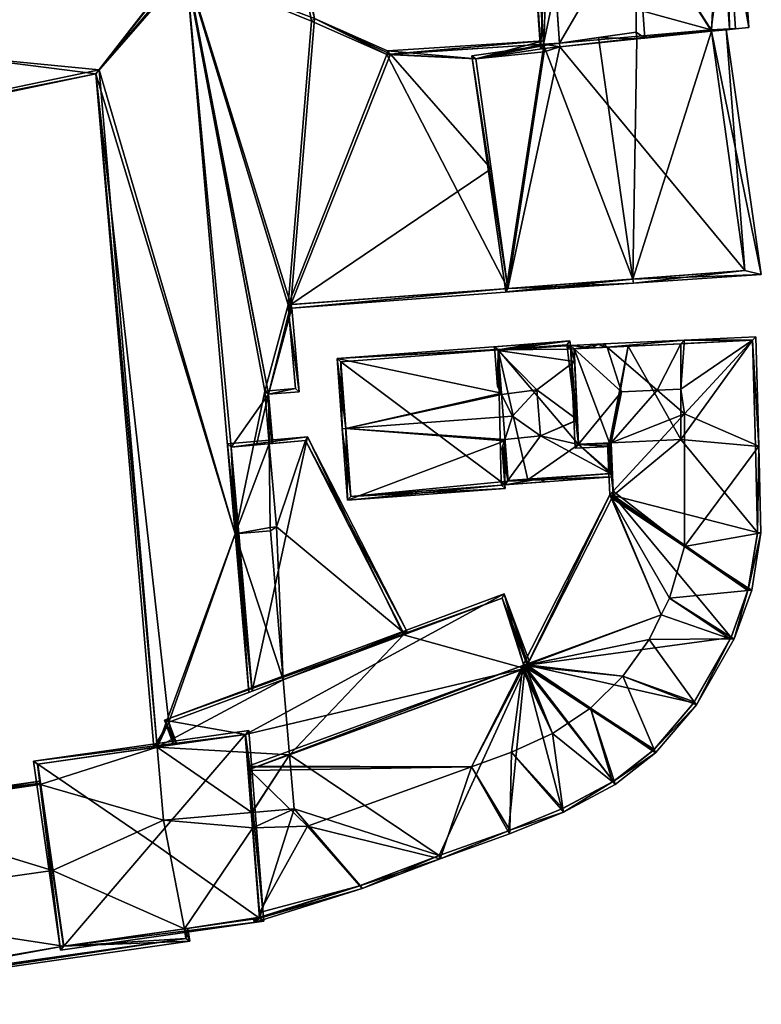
# Model space of a CAD drawing. Header units: inches. Extents: x 2523744 to 2528136, y 1148995 to 1152010.
# Tile 236 of 350: x 2527607 to 2527660, y 1151146 to 1151217. Entities that reach past the tile are written whole.
import ezdxf

# ---------------------------------------------------------------- set-up
doc = ezdxf.new("R2010")
doc.units = ezdxf.units.IN
doc.header["$MEASUREMENT"] = 0
doc.layers.add('Gebaeude Einzelhaus', color=10, linetype='Continuous')

msp = doc.modelspace()

# ---------------------------------------------------------------- meshes
at = {"layer": 'Gebaeude Einzelhaus'}
mesh = msp.add_polyface(dxfattribs=at)
corners = [(2527645.615, 1151215.547, 379.452), (2527645.613, 1151215.54, 379.452), (2527645.615, 1151215.54, 379.452), (2527645.613, 1151215.547, 379.452), (2527645.597, 1151215.795, 379.459), (2527645.595, 1151215.795, 379.458), (2527648.073, 1151198.076, 379.021), (2527648.054, 1151198.321, 379.028), (2527647.87, 1151198.307, 379.021), (2527633.428, 1151214.747, 378.994), (2527640.687, 1151206.484, 379.008), (2527639.588, 1151214.419, 379.204), (2527644.49, 1151215.169, 379.401), (2527644.508, 1151214.92, 379.394), (2527644.469, 1151215.472, 379.409), (2527644.451, 1151215.72, 379.416), (2527633.223, 1151214.981, 378.994), (2527641.882, 1151197.858, 379.021), (2527626.324, 1151196.444, 379.021), (2527641.881, 1151197.862, 379.021), (2527626.248, 1151196.689, 379.021), (2527627.962, 1151217.316, 378.994), (2527618.752, 1151220.818, 378.994), (2527627.038, 1151222.15, 378.994), (2527618.677, 1151221.061, 378.994), (2527624.644, 1151190.219, 379.1), (2527618.699, 1151220.811, 378.995), (2527626.135, 1151195.742, 379.03), (2527621.953, 1151186.419, 379.086), (2527622.24, 1151180.151, 379.1), (2527622.418, 1151181.009, 379.1), (2527622.425, 1151180.926, 379.1), (2527623.774, 1151186.575, 379.1), (2527622.49, 1151180.172, 379.1), (2527624.856, 1151186.668, 379.1), (2527624.948, 1151186.676, 379.1), (2527626.853, 1151190.409, 379.1), (2527633.179, 1151214.731, 378.994), (2527627.741, 1151217.141, 378.994), (2527626.837, 1151221.872, 378.994), (2527624.699, 1151186.655, 379.098), (2527624.374, 1151190.447, 379.097), (2527626.582, 1151190.637, 379.097), (2527626.053, 1151196.674, 379.025), (2527612.206, 1151213.324, 377.479), (2527618.549, 1151221.493, 377.479), (2527591.819, 1151215.934, 377.479), (2527618.699, 1151220.811, 377.479), (2527618.732, 1151220.816, 377.479), (2527586.425, 1151236.741, 377.48), (2527586.662, 1151236.821, 377.48), (2527586.289, 1151236.695, 377.48), (2527580.068, 1151234.591, 377.48), (2527579.83, 1151234.51, 377.48), (2527586.398, 1151207.911, 377.479), (2527617.455, 1151166.569, 377.479), (2527616.377, 1151164.749, 377.479), (2527622.24, 1151180.151, 377.479), (2527616.626, 1151164.785, 377.479), (2527618.044, 1151164.987, 377.479), (2527623.466, 1151168.806, 377.479), (2527622.49, 1151180.172, 377.479), (2527623.429, 1151160.062, 377.479), (2527623.473, 1151159.815, 377.479), (2527623.461, 1151160.065, 377.479), (2527623.448, 1151159.813, 377.479), (2527623.408, 1151160.321, 377.479), (2527623.448, 1151160.335, 377.479), (2527618.49, 1151220.784, 377.479), (2527618.373, 1151221.201, 377.479), (2527591.634, 1151215.64, 377.479), (2527591.592, 1151215.824, 377.479), (2527612.431, 1151213.627, 377.479), (2527586.583, 1151208.206, 377.479), (2527624.699, 1151186.655, 371.754), (2527624.374, 1151190.447, 371.754), (2527626.582, 1151190.637, 371.754), (2527626.053, 1151196.674, 371.754), (2527641.881, 1151197.862, 371.754), (2527633.179, 1151214.731, 371.754), (2527644.469, 1151215.472, 371.754), (2527645.615, 1151215.547, 371.754), (2527645.613, 1151215.547, 371.754), (2527627.741, 1151217.141, 371.754), (2527626.837, 1151221.872, 371.754), (2527618.732, 1151220.816, 371.754), (2527618.699, 1151220.811, 371.754), (2527645.615, 1151215.54, 371.754), (2527645.613, 1151215.54, 371.754), (2527622.24, 1151180.151, 371.754), (2527624.755, 1151180.619, 371.754), (2527624.776, 1151180.369, 371.754), (2527639.588, 1151214.419, 371.754), (2527644.491, 1151215.169, 371.754), (2527644.508, 1151214.92, 371.754), (2527625.214, 1151180.658, 371.754), (2527618.49, 1151220.784, 371.754), (2527618.373, 1151221.201, 371.754), (2527591.634, 1151215.64, 371.754), (2527591.592, 1151215.824, 371.754), (2527586.425, 1151236.741, 371.754), (2527580.068, 1151234.591, 371.754), (2527586.583, 1151208.206, 371.754), (2527612.431, 1151213.627, 371.754), (2527616.626, 1151164.785, 371.754), (2527623.429, 1151160.062, 371.754), (2527623.461, 1151160.065, 371.754), (2527617.078, 1151159.516, 371.754), (2527625.698, 1151169.637, 371.754), (2527626.162, 1151164.232, 371.754), (2527578.626, 1151240.431, 371.754), (2527584.605, 1151243.425, 371.754), (2527578.356, 1151241.524, 371.754), (2527584.762, 1151243.473, 371.754), (2527626.498, 1151160.326, 371.754)]
mesh.append_faces([[corners[k] for k in face] for face in [(64, 63, 62), (62, 63, 65), (73, 53, 52), (73, 54, 53), (73, 44, 54), (44, 58, 56), (73, 72, 44), (44, 72, 58), (46, 49, 50), (46, 71, 49), (46, 70, 71), (47, 69, 48), (48, 69, 45), (45, 69, 46), (46, 69, 70), (47, 68, 69), (62, 64, 66), (66, 64, 67), (65, 63, 62), (62, 63, 64), (57, 60, 61), (57, 55, 60), (55, 58, 59), (55, 56, 58), (47, 44, 57), (57, 44, 55), (55, 44, 56), (44, 46, 54), (54, 46, 53), (53, 46, 52), (52, 46, 51), (51, 46, 49), (49, 46, 50), (48, 45, 47), (47, 45, 44), (44, 45, 46), (20, 18, 43), (43, 18, 27), (18, 17, 6), (6, 17, 8), (20, 19, 18), (18, 19, 17), (42, 25, 41), (18, 36, 27), (27, 36, 42), (42, 36, 25), (25, 40, 41), (25, 34, 40), (25, 35, 34), (22, 26, 24), (21, 39, 23), (23, 39, 24), (24, 39, 22), (21, 38, 39), (9, 37, 16), (16, 37, 21), (21, 37, 38), (6, 8, 7), (5, 4, 3), (3, 4, 0), (14, 9, 15), (15, 9, 16), (27, 36, 18), (27, 25, 36), (25, 34, 35), (25, 32, 34), (29, 33, 31), (25, 28, 32), (28, 29, 30), (30, 29, 31), (25, 26, 28), (28, 26, 29), (20, 27, 18), (24, 25, 22), (22, 25, 20), (20, 25, 27), (25, 24, 26), (22, 23, 24), (20, 21, 22), (22, 21, 23), (20, 9, 21), (21, 9, 16), (20, 10, 9), (18, 19, 20), (20, 19, 10), (18, 17, 19), (18, 6, 17), (17, 6, 8), (9, 11, 16), (16, 11, 15), (15, 11, 14), (14, 11, 12), (12, 11, 13), (9, 10, 11), (6, 7, 8), (3, 4, 5), (3, 0, 4), (3, 1, 0), (0, 1, 2)]], dxfattribs={"color": 13})
mesh.append_faces([[corners[k] for k in face] for face in [(105, 109, 106), (106, 109, 114), (108, 89, 91), (100, 111, 113), (100, 110, 111), (111, 110, 112), (99, 101, 100), (100, 101, 110), (98, 102, 99), (99, 102, 101), (89, 103, 86), (86, 103, 96), (96, 103, 97), (97, 103, 98), (98, 103, 102), (105, 104, 109), (109, 104, 108), (108, 104, 89), (89, 104, 103), (105, 107, 104), (106, 64, 105), (105, 64, 62), (103, 104, 72), (72, 104, 58), (72, 73, 103), (103, 73, 102), (102, 73, 101), (101, 73, 52), (99, 100, 71), (71, 100, 49), (71, 70, 99), (99, 70, 98), (70, 69, 98), (98, 69, 97), (69, 68, 97), (97, 68, 96), (47, 86, 68), (68, 86, 96), (90, 74, 95), (75, 77, 76), (92, 93, 94), (92, 80, 93), (77, 79, 78), (78, 79, 92), (92, 79, 80), (77, 83, 79), (83, 85, 84), (75, 86, 77), (77, 86, 83), (83, 86, 85), (91, 89, 90), (90, 89, 74), (74, 89, 75), (75, 89, 86), (81, 87, 82), (82, 87, 88), (57, 61, 29), (29, 61, 33), (29, 26, 57), (57, 26, 47), (39, 47, 22), (22, 47, 26), (47, 85, 86), (39, 84, 47), (47, 84, 85), (39, 38, 84), (84, 38, 83), (38, 37, 83), (83, 37, 79), (0, 81, 3), (3, 81, 82), (79, 9, 80), (80, 9, 14), (79, 37, 9), (77, 78, 20), (20, 78, 19), (20, 43, 77), (27, 77, 43), (27, 76, 77), (27, 42, 76), (42, 41, 76), (76, 41, 75), (75, 41, 74), (74, 41, 40)]], dxfattribs={"color": 41})
mesh = msp.add_polyface(dxfattribs=at)
corners = [(2527657.603, 1151226.881, 391.664), (2527659.083, 1151227.64, 392.625), (2527657.559, 1151227.534, 392.625), (2527658.973, 1151225.604, 389.649), (2527657.107, 1151227.502, 392.625), (2527657.696, 1151225.515, 389.649), (2527657.402, 1151229.847, 393.431), (2527658.806, 1151231.591, 392.625), (2527657.465, 1151228.918, 393.432), (2527656.969, 1151229.31, 393.679), (2527654.8, 1151229.158, 393.679), (2527650.696, 1151231.024, 392.625), (2527650.846, 1151228.881, 393.679), (2527657.291, 1151231.485, 392.625), (2527658.144, 1151232.725, 389.649), (2527650.614, 1151232.198, 389.649), (2527650.656, 1151231.594, 391.179), (2527657.402, 1151229.848, 393.431), (2527657.25, 1151232.1, 391.067), (2527657.265, 1151231.873, 391.641), (2527657.296, 1151231.411, 392.661), (2527643.901, 1151231.076, 391.293), (2527643.085, 1151231.671, 389.649), (2527644.561, 1151230.595, 392.625), (2527657.871, 1151216.576, 392.625), (2527657.874, 1151216.536, 392.625), (2527658.302, 1151216.58, 391.709), (2527659.265, 1151216.679, 389.649), (2527644.476, 1151215.378, 390.183), (2527644.241, 1151215.144, 389.649), (2527644.49, 1151215.169, 390.183), (2527644.838, 1151226.644, 392.625), (2527645.613, 1151215.54, 392.625), (2527651.118, 1151224.996, 395.589), (2527648.858, 1151226.926, 394.567), (2527645.615, 1151215.54, 392.625), (2527651.133, 1151216.326, 395.304), (2527651.754, 1151215.911, 395.589), (2527651.184, 1151215.853, 395.313), (2527653.087, 1151227.222, 394.567), (2527656.564, 1151216.402, 393.26), (2527650.973, 1151227.074, 395.589), (2527657.871, 1151216.576, 389.649), (2527656.564, 1151216.402, 389.649), (2527658.302, 1151216.58, 389.649), (2527656.55, 1151216.5, 389.649), (2527657.25, 1151232.1, 389.649), (2527643.373, 1151231.036, 389.649), (2527644.49, 1151215.169, 389.649), (2527644.561, 1151230.595, 389.649), (2527645.613, 1151215.54, 389.649), (2527645.615, 1151215.54, 389.649), (2527643.373, 1151231.036, 390.167), (2527656.55, 1151216.5, 393.263), (2527657.872, 1151216.576, 392.623), (2527644.476, 1151215.378, 394.544), (2527639.304, 1151214.641, 391.455), (2527641.732, 1151197.6, 391.455), (2527650.904, 1151198.535, 396.903), (2527650.947, 1151198.236, 396.903), (2527648.424, 1151215.94, 396.903), (2527660.152, 1151198.872, 391.525), (2527656.563, 1151216.402, 392.156), (2527657.631, 1151216.562, 391.525), (2527656.55, 1151216.5, 392.156), (2527641.882, 1151197.858, 391.564), (2527644.508, 1151214.92, 394.525), (2527639.588, 1151214.419, 391.603), (2527658.967, 1151199.14, 392.188), (2527657.61, 1151226.785, 371.754), (2527657.696, 1151225.515, 371.754), (2527657.25, 1151232.1, 371.754), (2527651.256, 1151231.64, 371.754), (2527650.656, 1151231.594, 371.754), (2527651.114, 1151225.055, 371.754), (2527656.564, 1151216.402, 371.754), (2527656.55, 1151216.5, 371.754), (2527657.872, 1151216.576, 371.754), (2527658.302, 1151216.58, 371.754), (2527643.373, 1151231.036, 379.628), (2527643.373, 1151231.036, 371.754), (2527644.469, 1151215.472, 379.409), (2527644.49, 1151215.169, 379.401), (2527644.184, 1151219.514, 379.504), (2527644.184, 1151219.514, 371.754), (2527644.469, 1151215.472, 371.754), (2527645.33, 1151219.594, 379.504), (2527644.561, 1151230.595, 379.622), (2527645.613, 1151215.547, 379.452), (2527645.33, 1151219.594, 371.754), (2527645.613, 1151215.54, 379.452), (2527645.613, 1151215.547, 371.754), (2527645.615, 1151215.547, 379.452), (2527645.615, 1151215.547, 371.754), (2527645.615, 1151215.54, 379.452), (2527645.633, 1151215.286, 371.754), (2527645.615, 1151215.54, 371.754), (2527645.613, 1151215.54, 371.754), (2527645.631, 1151215.286, 371.754), (2527644.49, 1151215.169, 371.754), (2527644.508, 1151214.92, 379.394), (2527639.588, 1151214.419, 379.204), (2527640.687, 1151206.484, 379.008), (2527641.881, 1151197.862, 379.021), (2527641.882, 1151197.858, 379.021), (2527641.881, 1151197.862, 371.754), (2527641.882, 1151197.858, 371.754), (2527658.967, 1151199.14, 371.754), (2527639.588, 1151214.419, 371.754), (2527644.508, 1151214.92, 371.754), (2527644.491, 1151215.169, 371.754)]
mesh.append_faces([[corners[k] for k in face] for face in [(65, 58, 59), (68, 59, 58), (68, 61, 59), (64, 63, 62), (62, 63, 68), (68, 63, 61), (57, 65, 59), (55, 67, 56), (56, 67, 65), (55, 66, 67), (56, 65, 57), (62, 63, 64), (62, 61, 63), (38, 58, 62), (62, 58, 61), (61, 58, 59), (36, 60, 38), (38, 60, 58), (55, 58, 60), (55, 57, 58), (58, 57, 59), (55, 56, 57), (25, 24, 54), (25, 54, 26), (24, 40, 53), (40, 24, 25), (29, 28, 30), (22, 52, 29), (29, 52, 28), (22, 21, 52), (27, 0, 14), (14, 0, 19), (27, 26, 0), (22, 15, 21), (21, 15, 16), (49, 50, 51), (47, 29, 48), (47, 22, 29), (46, 15, 47), (47, 15, 22), (27, 14, 5), (5, 14, 46), (46, 14, 15), (44, 27, 5), (45, 43, 42), (42, 43, 44), (33, 39, 41), (33, 41, 34), (39, 4, 10), (4, 40, 24), (24, 40, 25), (39, 33, 4), (4, 33, 40), (40, 33, 37), (12, 39, 10), (12, 34, 39), (12, 23, 34), (12, 11, 23), (37, 36, 38), (31, 34, 23), (37, 33, 36), (36, 33, 35), (35, 33, 31), (31, 33, 34), (22, 31, 21), (21, 31, 23), (31, 28, 32), (22, 29, 31), (31, 29, 28), (28, 29, 30), (24, 0, 4), (0, 14, 19), (0, 27, 14), (24, 26, 0), (0, 26, 27), (24, 25, 26), (16, 23, 11), (16, 21, 23), (16, 15, 21), (21, 15, 22), (20, 13, 7), (17, 20, 7), (19, 7, 13), (19, 18, 7), (7, 18, 14), (14, 18, 15), (15, 18, 16), (2, 8, 1), (1, 17, 7), (1, 8, 17), (0, 3, 5), (2, 1, 0), (0, 1, 3), (13, 16, 11), (13, 15, 16), (13, 14, 15), (13, 7, 14), (13, 6, 7), (13, 10, 6), (6, 10, 9), (13, 11, 10), (10, 11, 12), (8, 2, 1), (8, 4, 2), (8, 9, 4), (4, 9, 10), (8, 6, 9), (8, 1, 6), (6, 1, 7), (3, 0, 5), (0, 2, 4), (3, 1, 0), (0, 1, 2)]], dxfattribs={"color": 13})
mesh.append_faces([[corners[k] for k in face] for face in [(105, 107, 106), (105, 95, 107), (107, 95, 75), (95, 98, 96), (96, 98, 97), (105, 109, 95), (95, 109, 98), (98, 109, 110), (105, 108, 109), (68, 43, 62), (68, 107, 43), (43, 107, 75), (68, 104, 107), (107, 104, 106), (58, 65, 68), (68, 65, 104), (104, 105, 106), (104, 103, 105), (102, 67, 101), (104, 65, 103), (103, 65, 102), (102, 65, 67), (100, 67, 66), (100, 101, 67), (66, 48, 100), (100, 48, 82), (28, 30, 55), (55, 30, 66), (66, 30, 48), (55, 32, 28), (50, 94, 90), (50, 51, 94), (55, 35, 32), (32, 35, 50), (50, 35, 51), (55, 60, 35), (35, 60, 36), (85, 98, 99), (85, 97, 98), (85, 91, 97), (84, 89, 85), (85, 89, 91), (93, 95, 96), (89, 76, 93), (93, 76, 95), (95, 76, 75), (76, 70, 77), (77, 70, 78), (89, 74, 76), (76, 74, 70), (84, 80, 89), (89, 80, 74), (74, 80, 73), (62, 37, 38), (62, 40, 37), (51, 92, 94), (92, 89, 93), (51, 86, 92), (92, 86, 89), (86, 49, 87), (51, 31, 86), (86, 31, 49), (49, 31, 23), (51, 35, 31), (89, 88, 91), (88, 50, 90), (50, 31, 32), (31, 49, 23), (89, 86, 88), (88, 86, 50), (50, 86, 31), (31, 86, 49), (49, 86, 87), (81, 84, 85), (81, 83, 84), (83, 47, 79), (83, 28, 47), (47, 28, 52), (81, 48, 83), (83, 48, 28), (28, 48, 30), (81, 82, 48), (79, 73, 80), (47, 16, 79), (79, 16, 73), (47, 21, 16), (47, 52, 21), (44, 5, 26), (26, 5, 0), (44, 78, 5), (5, 78, 70), (44, 77, 78), (26, 42, 44), (44, 42, 77), (26, 54, 42), (64, 24, 53), (64, 54, 24), (45, 42, 64), (64, 42, 54), (45, 76, 42), (42, 76, 77), (62, 64, 40), (40, 64, 53), (43, 45, 62), (62, 45, 64), (43, 75, 45), (45, 75, 76), (39, 34, 41), (72, 74, 73), (72, 69, 74), (74, 69, 70), (72, 71, 69), (72, 46, 71), (72, 16, 46), (46, 16, 18), (72, 73, 16), (20, 19, 13), (19, 46, 18), (46, 69, 71), (46, 5, 69), (69, 5, 70), (19, 0, 46), (46, 0, 5), (19, 2, 0), (20, 17, 19), (19, 17, 2), (2, 17, 8)]], dxfattribs={"color": 41})
mesh = msp.add_polyface(dxfattribs=at)
corners = [(2527641.672, 1151186.965, 385.232), (2527642.221, 1151188.652, 386.249), (2527630.207, 1151187.755, 386.249), (2527630.343, 1151182.583, 383.049), (2527629.958, 1151187.736, 386.249), (2527641.679, 1151186.874, 385.176), (2527641.669, 1151183.685, 383.206), (2527644.215, 1151184.128, 383.362), (2527644.483, 1151183.898, 383.208), (2527641.899, 1151183.953, 383.361), (2527644.464, 1151184.147, 383.362), (2527641.677, 1151186.903, 385.194), (2527629.579, 1151192.805, 383.049), (2527641.42, 1151190.303, 385.175), (2527641.185, 1151193.422, 383.206), (2527641.185, 1151193.426, 383.203), (2527643.738, 1151193.863, 383.049), (2527641.427, 1151190.213, 385.232), (2527641.425, 1151190.243, 385.213), (2527641.912, 1151193.481, 383.203), (2527643.19, 1151193.577, 383.202), (2527643.756, 1151193.62, 383.203), (2527641.686, 1151183.431, 383.049), (2527630.574, 1151182.848, 383.202), (2527629.846, 1151192.574, 383.207), (2527641.42, 1151183.666, 383.206), (2527641.403, 1151183.915, 383.36), (2527641.403, 1151183.915, 371.754), (2527641.42, 1151183.666, 371.754), (2527641.899, 1151183.953, 371.754), (2527644.215, 1151184.128, 375.982), (2527643.318, 1151184.06, 371.754), (2527629.846, 1151192.574, 371.754), (2527641.185, 1151193.422, 371.754), (2527630.574, 1151182.848, 371.754)]
mesh.append_faces([[corners[k] for k in face] for face in [(24, 15, 14), (24, 12, 15), (15, 12, 19), (19, 12, 20), (12, 16, 20), (20, 16, 21), (8, 7, 10), (25, 22, 23), (8, 6, 7), (7, 6, 9), (9, 6, 26), (26, 6, 25), (25, 6, 22), (12, 24, 4), (4, 24, 2), (23, 4, 2), (22, 3, 23), (23, 3, 4), (6, 3, 22), (16, 20, 21), (16, 19, 20), (16, 15, 19), (13, 17, 18), (13, 2, 17), (17, 2, 1), (16, 12, 15), (15, 12, 14), (14, 12, 13), (13, 12, 2), (2, 12, 4), (0, 5, 11), (7, 8, 10), (5, 6, 9), (9, 6, 7), (7, 6, 8), (5, 3, 6), (0, 2, 5), (5, 2, 3), (3, 2, 4), (0, 1, 2)]], dxfattribs={"color": 13})
mesh.append_faces([[corners[k] for k in face] for face in [(27, 33, 29), (27, 32, 33), (27, 34, 32), (27, 28, 34), (25, 23, 28), (28, 23, 34), (23, 32, 34), (2, 24, 23), (23, 24, 32), (32, 14, 33), (32, 24, 14), (30, 29, 31), (26, 29, 9), (26, 27, 29), (26, 25, 27), (27, 25, 28)]], dxfattribs={"color": 41})
mesh = msp.add_polyface(dxfattribs=at)
corners = [(2527646.981, 1151186.608, 386.909), (2527644.238, 1151187.225, 389.122), (2527649.25, 1151184.508, 385.175), (2527646.899, 1151188.359, 386.868), (2527646.898, 1151188.379, 386.868), (2527643.988, 1151190.543, 389.122), (2527649.323, 1151186.718, 384.978), (2527649.417, 1151184.417, 385.043), (2527649.222, 1151186.714, 385.061), (2527646.699, 1151192.593, 386.77), (2527648.953, 1151193.617, 384.856), (2527648.348, 1151193.839, 385.339), (2527647.995, 1151193.572, 385.645), (2527648.934, 1151193.866, 384.856), (2527646.395, 1151193.746, 385.269), (2527646.656, 1151193.508, 385.597), (2527641.188, 1151193.382, 385.231), (2527646.35, 1151194.066, 384.856), (2527640.918, 1151193.656, 384.856), (2527642.221, 1151188.652, 386.249), (2527641.672, 1151186.965, 385.232), (2527641.896, 1151183.997, 385.232), (2527641.427, 1151190.213, 385.232), (2527641.134, 1151190.79, 384.856), (2527641.336, 1151190.391, 385.116), (2527641.528, 1151186.524, 384.966), (2527641.469, 1151186.341, 384.856), (2527641.669, 1151183.685, 384.856), (2527649.423, 1151184.271, 384.856), (2527649.388, 1151184.518, 385.061), (2527646.165, 1151193.633, 385.391), (2527646.135, 1151193.799, 385.176), (2527646.179, 1151193.486, 385.58), (2527641.185, 1151193.426, 385.175), (2527641.188, 1151193.382, 385.232), (2527641.899, 1151183.953, 385.176), (2527646.165, 1151193.633, 371.754), (2527646.135, 1151193.799, 371.754), (2527641.185, 1151193.426, 383.203), (2527641.185, 1151193.426, 371.754), (2527641.42, 1151190.303, 385.175), (2527641.425, 1151190.243, 385.213), (2527641.677, 1151186.903, 385.194), (2527641.679, 1151186.874, 385.176), (2527641.185, 1151193.422, 383.206), (2527641.185, 1151193.422, 371.754), (2527641.899, 1151183.953, 383.361), (2527641.899, 1151183.953, 371.754), (2527644.215, 1151184.128, 375.982), (2527644.215, 1151184.128, 375.869), (2527649.388, 1151184.518, 371.754), (2527643.318, 1151184.06, 371.754), (2527649.222, 1151186.714, 371.754), (2527646.656, 1151193.509, 371.754), (2527646.179, 1151193.486, 371.754), (2527646.981, 1151186.608, 371.754)]
mesh.append_faces([[corners[k] for k in face] for face in [(21, 35, 27), (34, 22, 24), (21, 25, 20), (21, 27, 25), (2, 28, 35), (35, 28, 27), (2, 7, 28), (34, 18, 33), (27, 26, 25), (34, 23, 18), (34, 24, 23), (32, 14, 15), (15, 14, 12), (12, 14, 11), (17, 33, 18), (14, 31, 17), (17, 31, 33), (32, 30, 14), (14, 30, 31), (2, 29, 7), (7, 29, 6), (6, 29, 8), (12, 11, 10), (10, 11, 13), (2, 28, 7), (2, 21, 28), (28, 21, 27), (2, 1, 21), (21, 26, 27), (21, 25, 26), (21, 20, 25), (22, 16, 24), (24, 16, 23), (23, 16, 18), (19, 5, 22), (22, 5, 16), (21, 1, 20), (20, 1, 19), (19, 1, 5), (16, 17, 18), (16, 14, 17), (14, 12, 11), (14, 15, 12), (5, 9, 16), (16, 9, 14), (14, 9, 15), (13, 11, 10), (10, 11, 12), (5, 4, 9), (0, 2, 8), (8, 2, 6), (6, 2, 7), (5, 1, 4), (4, 1, 3), (3, 1, 0), (0, 1, 2)]], dxfattribs={"color": 13})
mesh.append_faces([[corners[k] for k in face] for face in [(45, 51, 47), (45, 55, 51), (51, 55, 50), (50, 55, 52), (45, 54, 55), (55, 54, 53), (45, 37, 54), (54, 37, 36), (45, 39, 37), (30, 54, 36), (30, 32, 54), (53, 32, 15), (53, 54, 32), (8, 29, 52), (52, 29, 50), (51, 50, 49), (49, 50, 29), (29, 48, 49), (49, 48, 47), (29, 2, 48), (46, 2, 35), (46, 48, 2), (46, 47, 48), (35, 21, 42), (42, 21, 20), (41, 22, 34), (35, 43, 46), (38, 39, 45), (38, 45, 44), (40, 33, 44), (44, 33, 38), (35, 42, 43), (40, 34, 33), (40, 41, 34), (38, 37, 39), (33, 31, 38), (38, 31, 37), (31, 36, 37), (31, 30, 36)]], dxfattribs={"color": 41})
mesh = msp.add_polyface(dxfattribs=at)
corners = [(2527650.09, 1151190.389, 393.699), (2527649.323, 1151186.726, 392.01), (2527652.647, 1151190.509, 393.699), (2527646.98, 1151186.631, 392.018), (2527649.323, 1151186.718, 392.007), (2527649.333, 1151186.468, 391.89), (2527646.744, 1151186.346, 391.89), (2527649.326, 1151186.642, 391.971), (2527648.781, 1151193.858, 391.891), (2527646.395, 1151193.746, 391.89), (2527646.656, 1151193.509, 392.018), (2527649.054, 1151193.622, 392.018), (2527654.348, 1151193.871, 392.019), (2527654.356, 1151190.589, 393.7), (2527654.596, 1151194.133, 391.89), (2527654.597, 1151193.883, 392.018), (2527646.981, 1151186.608, 392.007), (2527649.315, 1151186.718, 392.007), (2527650.549, 1151193.692, 371.754), (2527646.656, 1151193.509, 371.754), (2527646.656, 1151193.508, 385.597), (2527654.348, 1151193.871, 371.754), (2527646.699, 1151192.593, 386.77), (2527646.898, 1151188.379, 386.868), (2527646.899, 1151188.359, 386.868), (2527646.981, 1151186.608, 386.909), (2527649.222, 1151186.714, 385.061), (2527649.323, 1151186.718, 384.978), (2527649.222, 1151186.714, 371.754), (2527649.323, 1151186.718, 371.754), (2527654.364, 1151186.956, 371.754), (2527646.981, 1151186.608, 371.754)]
mesh.append_faces([[corners[k] for k in face] for face in [(6, 3, 16), (9, 3, 6), (9, 10, 3), (8, 10, 9), (8, 11, 10), (8, 14, 11), (11, 14, 12), (15, 12, 14), (7, 17, 4), (7, 16, 17), (5, 16, 7), (5, 6, 16), (10, 3, 0), (10, 9, 3), (3, 9, 6), (14, 12, 15), (8, 11, 14), (12, 14, 11), (11, 2, 12), (12, 2, 13), (11, 0, 2), (8, 10, 11), (11, 10, 0), (8, 9, 10), (4, 3, 7), (7, 3, 5), (5, 3, 6), (4, 1, 3), (3, 1, 0), (0, 1, 2)]], dxfattribs={"color": 13})
mesh.append_faces([[corners[k] for k in face] for face in [(18, 28, 19), (19, 28, 31), (18, 29, 28), (18, 30, 29), (18, 21, 30), (27, 28, 29), (27, 26, 28), (25, 17, 16), (27, 4, 26), (26, 4, 25), (25, 4, 17), (16, 24, 25), (23, 24, 3), (3, 24, 16), (3, 10, 23), (23, 10, 22), (22, 10, 20), (18, 20, 21), (21, 20, 12), (12, 20, 11), (11, 20, 10), (18, 19, 20)]], dxfattribs={"color": 41})
mesh = msp.add_polyface(dxfattribs=at)
corners = [(2527654.364, 1151186.956, 371.754), (2527649.478, 1151182.928, 371.754), (2527649.323, 1151186.718, 371.754), (2527654.348, 1151193.871, 371.754), (2527659.508, 1151194.115, 371.754), (2527659.736, 1151186.485, 371.754), (2527649.323, 1151186.718, 384.978), (2527649.466, 1151183.233, 392.01), (2527649.323, 1151186.718, 392.007), (2527649.323, 1151186.726, 392.01), (2527654.597, 1151193.883, 392.018), (2527654.348, 1151193.871, 392.019), (2527659.508, 1151194.115, 392.018), (2527659.736, 1151186.485, 392.018), (2527648.781, 1151193.858, 391.891), (2527649.054, 1151193.622, 392.018), (2527649.04, 1151193.621, 392.011), (2527649.315, 1151186.718, 392.007), (2527649.075, 1151186.707, 391.89), (2527648.79, 1151193.609, 391.89), (2527654.596, 1151194.133, 391.89), (2527659.75, 1151194.376, 391.89), (2527659.986, 1151186.491, 391.89), (2527654.609, 1151188.811, 394.617), (2527652.647, 1151190.509, 393.699), (2527654.356, 1151190.589, 393.7), (2527654.63, 1151179.255, 394.734)]
mesh.append_faces([[corners[k] for k in face] for face in [(14, 15, 16), (7, 17, 9), (7, 18, 17), (14, 16, 19), (10, 20, 12), (12, 20, 21), (13, 12, 22), (22, 12, 21), (19, 16, 14), (9, 23, 24), (18, 7, 17), (17, 7, 9), (9, 7, 23), (14, 16, 15), (12, 25, 23), (23, 25, 24), (12, 10, 25), (25, 10, 11), (12, 20, 10), (12, 21, 20), (26, 22, 23), (23, 22, 12), (12, 22, 21)]], dxfattribs={"color": 13})
mesh.append_faces([[corners[k] for k in face] for face in [(0, 1, 2), (3, 4, 0), (0, 4, 5), (1, 6, 2), (6, 7, 8), (8, 7, 9), (10, 3, 11), (12, 4, 10), (10, 4, 3), (12, 13, 4), (4, 13, 5)]], dxfattribs={"color": 41})
mesh = msp.add_polyface(dxfattribs=at)
corners = [(2527654.364, 1151186.956, 371.754), (2527659.878, 1151180.244, 371.754), (2527649.478, 1151182.928, 371.754), (2527659.218, 1151176.16, 371.754), (2527659.736, 1151186.485, 371.754), (2527643.27, 1151170.695, 382.06), (2527649.374, 1151182.724, 391.986), (2527649.432, 1151182.836, 391.997), (2527649.466, 1151183.233, 392.01), (2527649.323, 1151186.718, 384.978), (2527659.736, 1151186.485, 392.018), (2527659.878, 1151180.244, 392.019), (2527659.868, 1151180.18, 392.025), (2527659.232, 1151176.247, 392.024), (2527649.229, 1151182.976, 391.89), (2527649.478, 1151182.928, 392.02), (2527643.281, 1151170.718, 391.988), (2527649.075, 1151186.707, 391.89), (2527659.986, 1151186.491, 391.89), (2527660.128, 1151180.226, 391.89), (2527652.943, 1151174.306, 394.734), (2527654.63, 1151179.255, 394.734), (2527654.609, 1151188.811, 394.617), (2527653.534, 1151175.518, 394.734)]
mesh.append_faces([[corners[k] for k in face] for face in [(6, 14, 7), (7, 14, 15), (8, 15, 14), (6, 16, 14), (8, 14, 17), (10, 18, 11), (13, 12, 19), (19, 11, 18), (19, 12, 11), (14, 20, 6), (7, 8, 14), (7, 21, 8), (8, 21, 22), (6, 7, 14), (6, 21, 7), (6, 23, 21), (17, 14, 8), (12, 18, 21), (12, 19, 18), (13, 12, 21), (13, 19, 12)]], dxfattribs={"color": 13})
mesh.append_faces([[corners[k] for k in face] for face in [(0, 1, 2), (2, 1, 3), (0, 4, 1), (5, 6, 2), (6, 7, 2), (7, 8, 2), (2, 8, 9), (10, 1, 4), (10, 11, 1), (11, 12, 1), (13, 1, 12), (13, 3, 1)]], dxfattribs={"color": 41})
mesh = msp.add_polyface(dxfattribs=at)
corners = [(2527634.372, 1151172.865, 380.79), (2527634.6, 1151173.136, 380.79), (2527627.458, 1151187.143, 380.79), (2527634.616, 1151172.955, 380.79), (2527623.466, 1151168.806, 380.79), (2527621.683, 1151186.646, 380.79), (2527623.223, 1151168.715, 380.79), (2527627.311, 1151186.879, 380.79), (2527621.953, 1151186.419, 380.79), (2527634.355, 1151173.066, 380.79), (2527634.355, 1151173.066, 371.754), (2527634.372, 1151172.865, 371.754), (2527627.311, 1151186.879, 371.754), (2527624.856, 1151186.668, 379.1), (2527624.699, 1151186.655, 371.754), (2527624.699, 1151186.655, 379.098), (2527623.774, 1151186.575, 379.1), (2527621.953, 1151186.419, 379.086), (2527622.418, 1151181.009, 379.1), (2527622.425, 1151180.926, 379.1), (2527622.49, 1151180.172, 379.1), (2527623.466, 1151168.806, 377.479), (2527622.49, 1151180.172, 377.479), (2527624.776, 1151180.369, 371.754), (2527624.755, 1151180.619, 371.754), (2527625.214, 1151180.658, 371.754), (2527625.698, 1151169.637, 371.754)]
mesh.append_faces([[corners[k] for k in face] for face in [(5, 8, 6), (6, 8, 4), (9, 3, 0), (7, 1, 9), (9, 1, 3), (5, 2, 8), (8, 2, 7), (7, 2, 1), (4, 5, 6), (0, 2, 4), (4, 2, 5), (3, 1, 0), (0, 1, 2)]], dxfattribs={"color": 13})
mesh.append_faces([[corners[k] for k in face] for face in [(26, 10, 11), (23, 25, 26), (26, 25, 10), (10, 25, 12), (12, 25, 14), (23, 24, 25), (4, 20, 21), (21, 20, 22), (4, 8, 20), (20, 8, 19), (19, 8, 18), (18, 8, 17), (8, 16, 17), (8, 13, 16), (13, 14, 15), (13, 12, 14), (8, 7, 13), (13, 7, 12), (7, 9, 12), (12, 9, 10), (10, 0, 11), (10, 9, 0)]], dxfattribs={"color": 41})
mesh = msp.add_polyface(dxfattribs=at)
corners = [(2527618.612, 1151151.67, 392.455), (2527618.964, 1151150.775, 392.009), (2527618.832, 1151151.701, 392.455), (2527618.584, 1151151.666, 392.455), (2527609.884, 1151150.423, 392.455), (2527609.858, 1151150.419, 392.454), (2527587.126, 1151146.231, 392.009), (2527591.021, 1151153.314, 395.09), (2527609.077, 1151155.891, 395.09), (2527587.285, 1151146.521, 392.135), (2527618.681, 1151150.988, 392.129), (2527594.979, 1151160.304, 392.072), (2527608.16, 1151162.32, 392.009), (2527594.931, 1151160.432, 392.009), (2527595.017, 1151160.192, 392.128), (2527608.181, 1151162.171, 392.08), (2527595.013, 1151160.191, 392.128), (2527608.195, 1151162.073, 392.127), (2527608.188, 1151162.118, 392.105), (2527580.922, 1151177.519, 394.617), (2527581.802, 1151177.855, 395.09), (2527577.349, 1151176.155, 392.697), (2527576.038, 1151176.459, 392.134), (2527577.085, 1151176.858, 392.697), (2527575.804, 1151176.37, 392.009), (2527595.266, 1151160.227, 392.009), (2527595.053, 1151160.254, 392.101), (2527588.951, 1151175.001, 392.354), (2527586.44, 1151183.723, 392.009), (2527583.859, 1151173.089, 394.97), (2527585.857, 1151183.237, 392.354), (2527585.769, 1151183.471, 392.354), (2527582.036, 1151177.944, 394.97), (2527586.294, 1151183.401, 392.129), (2527594.979, 1151160.304, 392.126), (2527595.013, 1151160.191, 392.129), (2527587.285, 1151146.521, 371.754), (2527618.681, 1151150.988, 371.754), (2527618.584, 1151151.666, 371.754), (2527609.858, 1151150.419, 371.754), (2527591.021, 1151153.314, 371.754), (2527609.077, 1151155.891, 371.754), (2527595.013, 1151160.191, 371.754), (2527608.195, 1151162.073, 371.754), (2527594.979, 1151160.304, 371.754), (2527594.931, 1151160.432, 371.754), (2527588.682, 1151159.541, 371.754), (2527585.296, 1151159.058, 371.754), (2527576.038, 1151176.459, 371.754), (2527575.021, 1151179.166, 371.754), (2527576.07, 1151179.56, 371.754), (2527577.349, 1151176.155, 371.754), (2527581.802, 1151177.855, 371.754), (2527586.294, 1151183.401, 371.754), (2527585.857, 1151183.237, 371.754), (2527583.859, 1151173.089, 371.754), (2527588.951, 1151175.001, 371.754), (2527582.036, 1151177.944, 371.754)]
mesh.append_faces([[corners[k] for k in face] for face in [(34, 14, 35), (34, 25, 14), (34, 33, 25), (25, 33, 28), (28, 33, 31), (31, 33, 30), (7, 29, 20), (20, 29, 32), (27, 28, 30), (30, 28, 31), (7, 14, 29), (29, 26, 27), (26, 29, 14), (27, 25, 28), (25, 27, 26), (14, 25, 26), (9, 24, 22), (9, 6, 24), (9, 24, 6), (9, 21, 24), (24, 21, 22), (22, 21, 23), (9, 7, 21), (21, 7, 19), (19, 7, 20), (11, 14, 16), (11, 18, 14), (14, 18, 17), (13, 15, 11), (11, 15, 18), (13, 12, 15), (15, 14, 18), (18, 14, 17), (17, 14, 8), (8, 14, 7), (14, 11, 16), (15, 12, 14), (14, 12, 11), (11, 12, 13), (6, 10, 1), (9, 10, 6), (1, 10, 2), (2, 10, 0), (10, 3, 0), (6, 5, 9), (9, 5, 7), (7, 5, 8), (6, 1, 5), (5, 1, 4), (4, 1, 3), (3, 1, 0), (0, 1, 2)]], dxfattribs={"color": 13})
mesh.append_faces([[corners[k] for k in face] for face in [(45, 56, 53), (53, 56, 54), (55, 52, 57), (45, 46, 56), (56, 46, 55), (55, 46, 52), (30, 33, 54), (54, 33, 53), (34, 13, 33), (33, 13, 53), (53, 13, 45), (34, 11, 13), (35, 11, 34), (48, 47, 36), (36, 47, 40), (47, 52, 46), (48, 51, 47), (47, 51, 52), (48, 50, 51), (48, 49, 50), (36, 22, 48), (36, 9, 22), (46, 40, 47), (45, 42, 46), (46, 42, 40), (40, 42, 41), (41, 42, 43), (45, 44, 42), (11, 44, 13), (13, 44, 45), (16, 42, 11), (11, 42, 44), (43, 14, 17), (43, 42, 14), (14, 42, 16), (36, 39, 37), (37, 39, 38), (36, 40, 39), (39, 40, 41), (3, 10, 38), (38, 10, 37), (10, 36, 37), (10, 9, 36)]], dxfattribs={"color": 41})
mesh = msp.add_polyface(dxfattribs=at)
corners = [(2527649.478, 1151182.928, 371.754), (2527657.97, 1151172.686, 371.754), (2527643.27, 1151170.695, 371.754), (2527643.09, 1151170.443, 382.086), (2527642.933, 1151170.385, 392.012), (2527643.064, 1151170.433, 392.018), (2527643.118, 1151170.453, 382.086), (2527643.118, 1151170.453, 392.025), (2527643.189, 1151170.536, 392.011), (2527643.154, 1151170.495, 382.082), (2527643.177, 1151170.522, 392.012), (2527643.281, 1151170.718, 391.988), (2527643.236, 1151170.629, 382.068), (2527643.201, 1151170.588, 382.072), (2527643.234, 1151170.625, 391.995), (2527643.27, 1151170.695, 382.06), (2527649.374, 1151182.724, 391.986), (2527642.968, 1151170.653, 391.89), (2527649.229, 1151182.976, 391.89), (2527647.845, 1151167.593, 394.734), (2527650.178, 1151169.884, 394.734), (2527652.083, 1151172.541, 394.734), (2527652.943, 1151174.306, 394.734), (2527653.534, 1151175.518, 394.734)]
mesh.append_faces([[corners[k] for k in face] for face in [(4, 17, 5), (5, 17, 7), (17, 10, 7), (8, 10, 17), (17, 14, 8), (17, 11, 14), (18, 11, 17), (14, 19, 20), (14, 10, 19), (14, 17, 10), (10, 17, 5), (4, 5, 17), (11, 20, 21), (11, 14, 20), (11, 17, 14), (21, 22, 11), (11, 22, 17), (16, 22, 23), (22, 18, 17)]], dxfattribs={"color": 13})
mesh.append_faces([[corners[k] for k in face] for face in [(0, 1, 2), (3, 4, 5), (6, 5, 7), (6, 3, 5), (6, 8, 9), (6, 10, 8), (6, 7, 10), (11, 12, 13), (9, 11, 13), (9, 14, 11), (9, 8, 14), (11, 15, 12), (15, 0, 2), (11, 16, 15)]], dxfattribs={"color": 41})
mesh = msp.add_polyface(dxfattribs=at)
corners = [(2527643.27, 1151170.695, 371.754), (2527657.97, 1151172.686, 371.754), (2527655.279, 1151167.976, 371.754), (2527649.478, 1151182.928, 371.754), (2527659.218, 1151176.16, 371.754), (2527659.232, 1151176.247, 392.024), (2527659.218, 1151176.16, 392.019), (2527659.186, 1151176.071, 392.021), (2527657.981, 1151172.717, 392.022), (2527657.97, 1151172.686, 392.02), (2527657.909, 1151172.579, 392.024), (2527655.324, 1151168.055, 392.024), (2527659.46, 1151176.098, 391.89), (2527660.128, 1151180.226, 391.89), (2527658.198, 1151172.581, 391.89), (2527655.484, 1151167.833, 391.89), (2527654.63, 1151179.255, 394.734), (2527653.534, 1151175.518, 394.734), (2527652.943, 1151174.306, 394.734), (2527652.083, 1151172.541, 394.734), (2527650.178, 1151169.884, 394.734)]
mesh.append_faces([[corners[k] for k in face] for face in [(6, 5, 12), (12, 7, 6), (12, 5, 13), (14, 9, 8), (14, 10, 9), (14, 7, 12), (14, 8, 7), (15, 10, 14), (15, 11, 10), (7, 16, 17), (7, 5, 16), (7, 12, 5), (12, 13, 5), (10, 18, 19), (10, 17, 18), (10, 8, 17), (10, 14, 8), (8, 7, 17), (8, 14, 7), (7, 14, 12), (20, 11, 19), (15, 10, 11), (11, 10, 19), (15, 14, 10)]], dxfattribs={"color": 13})
mesh.append_faces([[corners[k] for k in face] for face in [(0, 1, 2), (3, 4, 1), (5, 6, 4), (7, 4, 6), (7, 1, 4), (7, 8, 1), (8, 9, 1), (10, 1, 9), (11, 2, 10), (10, 2, 1)]], dxfattribs={"color": 41})
mesh = msp.add_polyface(dxfattribs=at)
corners = [(2527623.408, 1151160.321, 382.479), (2527623.46, 1151160.074, 382.516), (2527623.447, 1151160.335, 382.479), (2527623.429, 1151160.062, 382.516), (2527623.31, 1151163.142, 382.078), (2527622.988, 1151165.693, 381.703), (2527623.308, 1151163.185, 382.072), (2527643.09, 1151170.443, 382.086), (2527643.154, 1151170.495, 382.082), (2527643.118, 1151170.453, 382.086), (2527643.236, 1151170.629, 382.068), (2527643.27, 1151170.695, 382.06), (2527643.324, 1151170.802, 382.048), (2527643.423, 1151170.998, 382.026), (2527641.625, 1151175.83, 381.254), (2527617.134, 1151166.716, 381.254), (2527617.992, 1151164.98, 381.542), (2527617.791, 1151164.951, 381.536), (2527618.044, 1151164.987, 381.544), (2527641.478, 1151175.509, 381.291), (2527617.455, 1151166.569, 381.291), (2527643.27, 1151170.695, 371.754), (2527641.478, 1151175.509, 371.754), (2527634.372, 1151172.865, 380.79), (2527634.372, 1151172.865, 371.754), (2527623.466, 1151168.806, 380.79), (2527617.455, 1151166.569, 377.479), (2527623.466, 1151168.806, 377.479), (2527618.044, 1151164.987, 377.479), (2527623.408, 1151160.321, 377.479), (2527623.448, 1151160.335, 377.479), (2527626.162, 1151164.232, 371.754), (2527625.698, 1151169.637, 371.754), (2527643.118, 1151170.453, 371.754), (2527643.189, 1151170.536, 371.754)]
mesh.append_faces([[corners[k] for k in face] for face in [(20, 18, 16), (15, 20, 17), (17, 20, 16), (12, 19, 14), (12, 11, 19), (14, 19, 15), (15, 19, 20), (2, 1, 0), (0, 1, 3), (13, 12, 14), (5, 15, 18), (18, 15, 16), (16, 15, 17), (5, 14, 15), (5, 7, 14), (14, 7, 13), (13, 7, 12), (12, 7, 11), (11, 7, 10), (10, 7, 8), (8, 7, 9), (5, 6, 7), (0, 4, 5), (5, 4, 6), (0, 2, 4), (3, 1, 0), (0, 1, 2)]], dxfattribs={"color": 13})
mesh.append_faces([[corners[k] for k in face] for face in [(33, 21, 34), (33, 22, 21), (31, 24, 33), (33, 24, 22), (31, 32, 24), (0, 29, 2), (2, 29, 30), (18, 20, 28), (28, 20, 26), (20, 25, 26), (26, 25, 27), (20, 23, 25), (23, 22, 24), (20, 19, 23), (23, 19, 22), (22, 19, 21), (21, 19, 11)]], dxfattribs={"color": 41})
mesh = msp.add_polyface(dxfattribs=at)
corners = [(2527643.118, 1151170.453, 371.754), (2527636.929, 1151156.968, 371.754), (2527626.162, 1151164.232, 371.754), (2527626.498, 1151160.326, 371.754), (2527631.234, 1151154.788, 371.754), (2527641.924, 1151158.748, 371.754), (2527631.221, 1151154.784, 392.019), (2527624.019, 1151152.523, 371.754), (2527631.234, 1151154.788, 392.018), (2527623.308, 1151163.185, 392.018), (2527642.933, 1151170.385, 392.012), (2527623.308, 1151163.185, 382.072), (2527643.09, 1151170.443, 382.086), (2527641.924, 1151158.748, 392.02), (2527636.929, 1151156.968, 392.02), (2527642.968, 1151170.653, 391.89), (2527623.168, 1151163.399, 391.89), (2527637.015, 1151156.733, 391.89), (2527642.013, 1151158.514, 391.89), (2527631.399, 1151154.581, 391.89), (2527624.025, 1151152.443, 391.979), (2527623.171, 1151163.356, 391.911), (2527623.312, 1151163.1, 392.06), (2527639.263, 1151163.359, 394.734), (2527627.45, 1151159.068, 394.734), (2527642.158, 1151164.41, 394.734), (2527642.02, 1151158.787, 392.022), (2527623.994, 1151152.842, 392.182), (2527631.22, 1151154.784, 392.019)]
mesh.append_faces([[corners[k] for k in face] for face in [(9, 15, 10), (9, 16, 15), (14, 13, 17), (17, 13, 18), (19, 6, 8), (14, 19, 8), (20, 6, 19), (14, 17, 19), (21, 22, 23), (23, 22, 24), (15, 23, 10), (10, 23, 25), (21, 23, 16), (16, 23, 15), (26, 23, 18), (26, 25, 23), (17, 23, 24), (23, 17, 18), (27, 28, 24), (20, 19, 28), (17, 28, 19), (17, 24, 28)]], dxfattribs={"color": 13})
mesh.append_faces([[corners[k] for k in face] for face in [(0, 1, 2), (2, 1, 3), (3, 1, 4), (0, 5, 1), (4, 6, 7), (8, 6, 4), (9, 10, 11), (11, 10, 12), (13, 14, 5), (5, 14, 1), (14, 8, 1), (1, 8, 4)]], dxfattribs={"color": 41})
mesh = msp.add_polyface(dxfattribs=at)
corners = [(2527643.118, 1151170.453, 371.754), (2527645.786, 1151160.321, 371.754), (2527641.924, 1151158.748, 371.754), (2527643.189, 1151170.536, 371.754), (2527649.491, 1151162.304, 371.754), (2527643.27, 1151170.695, 371.754), (2527652.359, 1151164.543, 371.754), (2527645.857, 1151160.359, 392.022), (2527649.418, 1151162.265, 392.022), (2527645.786, 1151160.321, 392.02), (2527645.72, 1151160.294, 392.021), (2527642.02, 1151158.787, 392.022), (2527641.924, 1151158.748, 392.02), (2527645.893, 1151160.095, 391.89), (2527649.629, 1151162.094, 391.89), (2527642.013, 1151158.514, 391.89), (2527643.177, 1151170.522, 392.012), (2527645.109, 1151165.769, 394.734), (2527647.845, 1151167.593, 394.734), (2527643.064, 1151170.433, 392.018), (2527642.158, 1151164.41, 394.734), (2527642.933, 1151170.385, 392.012)]
mesh.append_faces([[corners[k] for k in face] for face in [(7, 13, 9), (13, 10, 9), (11, 10, 13), (13, 8, 14), (13, 7, 8), (11, 15, 12), (15, 11, 13), (16, 17, 18), (16, 19, 17), (20, 17, 21), (21, 17, 19), (18, 17, 8), (10, 7, 20), (20, 7, 17), (10, 13, 7), (13, 8, 7), (7, 8, 17), (13, 14, 8), (11, 10, 20), (11, 13, 10), (11, 15, 13)]], dxfattribs={"color": 13})
mesh.append_faces([[corners[k] for k in face] for face in [(0, 1, 2), (3, 4, 0), (0, 4, 1), (5, 6, 3), (3, 6, 4), (7, 1, 8), (8, 1, 4), (7, 9, 1), (10, 1, 9), (11, 1, 10), (11, 2, 1), (11, 12, 2)]], dxfattribs={"color": 41})
mesh = msp.add_polyface(dxfattribs=at)
corners = [(2527643.27, 1151170.695, 371.754), (2527655.279, 1151167.976, 371.754), (2527652.359, 1151164.543, 371.754), (2527655.324, 1151168.055, 392.024), (2527655.279, 1151167.976, 392.019), (2527652.423, 1151164.618, 392.023), (2527655.238, 1151167.928, 392.022), (2527652.359, 1151164.543, 392.018), (2527652.317, 1151164.51, 392.021), (2527649.547, 1151162.348, 392.021), (2527649.491, 1151162.304, 371.754), (2527649.491, 1151162.304, 392.018), (2527649.418, 1151162.265, 392.022), (2527655.484, 1151167.833, 391.89), (2527652.533, 1151164.361, 391.89), (2527649.629, 1151162.094, 391.89), (2527650.178, 1151169.884, 394.734), (2527647.845, 1151167.593, 394.734)]
mesh.append_faces([[corners[k] for k in face] for face in [(3, 13, 4), (13, 6, 4), (7, 5, 14), (8, 7, 14), (14, 5, 13), (13, 5, 6), (9, 15, 11), (11, 15, 12), (8, 14, 9), (9, 14, 15), (6, 3, 16), (6, 13, 3), (5, 8, 14), (16, 17, 5), (5, 17, 8), (5, 6, 16), (5, 13, 6), (5, 14, 13), (17, 12, 9), (9, 12, 15), (9, 8, 17), (15, 14, 9), (9, 14, 8)]], dxfattribs={"color": 13})
mesh.append_faces([[corners[k] for k in face] for face in [(0, 1, 2), (3, 4, 1), (5, 1, 6), (6, 1, 4), (5, 2, 1), (5, 7, 2), (7, 8, 2), (8, 9, 2), (2, 9, 10), (9, 11, 10), (12, 10, 11)]], dxfattribs={"color": 41})
mesh = msp.add_polyface(dxfattribs=at)
corners = [(2527609.89, 1151150.424, 397.526), (2527616.274, 1151157.908, 399.238), (2527608.008, 1151163.554, 397.524), (2527609.645, 1151150.136, 397.46), (2527607.701, 1151163.764, 397.46), (2527622.967, 1151165.69, 397.523), (2527623.215, 1151165.978, 397.46), (2527624.293, 1151152.229, 397.46), (2527623.996, 1151152.439, 397.526), (2527607.984, 1151163.551, 397.518), (2527609.858, 1151150.419, 397.518), (2527624.025, 1151152.443, 397.519), (2527622.988, 1151165.693, 397.519), (2527623.408, 1151160.321, 382.479), (2527623.429, 1151160.062, 377.479), (2527623.408, 1151160.321, 377.479), (2527623.515, 1151158.966, 392.06), (2527623.515, 1151158.961, 371.754), (2527623.429, 1151160.062, 371.754), (2527622.988, 1151165.693, 381.703), (2527624.019, 1151152.523, 392.02), (2527624.025, 1151152.443, 391.979), (2527623.994, 1151152.842, 392.182), (2527624.019, 1151152.523, 371.754), (2527624.025, 1151152.443, 371.754), (2527607.984, 1151163.551, 371.754), (2527616.626, 1151164.785, 377.479), (2527616.626, 1151164.785, 371.754), (2527618.044, 1151164.987, 381.544), (2527618.044, 1151164.987, 377.479), (2527608.195, 1151162.073, 392.127), (2527609.077, 1151155.891, 395.09), (2527608.195, 1151162.073, 371.754), (2527609.858, 1151150.419, 392.454), (2527618.584, 1151151.666, 392.455), (2527609.884, 1151150.423, 392.455), (2527618.584, 1151151.666, 371.754), (2527609.858, 1151150.419, 371.754), (2527609.077, 1151155.891, 371.754), (2527617.078, 1151159.516, 371.754)]
mesh.append_faces([[corners[k] for k in face] for face in [(6, 12, 5), (7, 8, 11), (7, 12, 6), (7, 11, 12), (10, 0, 3), (0, 7, 3), (0, 8, 7), (2, 9, 4), (2, 4, 5), (6, 5, 4), (4, 9, 3), (3, 9, 10), (8, 5, 1), (8, 7, 5), (5, 7, 6), (0, 8, 1), (0, 7, 8), (0, 3, 7), (5, 2, 1), (5, 4, 2), (5, 6, 4), (0, 2, 3), (3, 2, 4), (0, 1, 2)]], dxfattribs={"color": 13})
mesh.append_faces([[corners[k] for k in face] for face in [(36, 23, 24), (36, 17, 23), (36, 39, 17), (17, 39, 18), (39, 32, 27), (27, 32, 25), (36, 38, 39), (39, 38, 32), (36, 37, 38), (33, 35, 10), (10, 35, 0), (21, 36, 24), (21, 34, 36), (34, 0, 35), (21, 8, 34), (34, 8, 0), (21, 11, 8), (10, 31, 33), (30, 25, 32), (10, 9, 31), (31, 9, 30), (30, 9, 25), (9, 2, 25), (28, 5, 19), (19, 5, 12), (28, 2, 5), (28, 25, 2), (29, 26, 28), (28, 26, 25), (25, 26, 27), (20, 21, 23), (23, 21, 24), (16, 11, 22), (22, 11, 20), (20, 11, 21), (16, 12, 11), (16, 19, 12), (16, 13, 19), (18, 14, 17), (17, 14, 16), (16, 14, 13), (13, 14, 15)]], dxfattribs={"color": 41})
mesh = msp.add_polyface(dxfattribs=at)
corners = [(2527626.498, 1151160.326, 371.754), (2527623.515, 1151158.961, 371.754), (2527623.461, 1151160.065, 371.754), (2527624.019, 1151152.523, 371.754), (2527631.234, 1151154.788, 371.754), (2527631.221, 1151154.784, 392.019), (2527624.019, 1151152.523, 392.02), (2527623.447, 1151160.335, 382.479), (2527623.312, 1151163.1, 392.06), (2527623.31, 1151163.142, 382.078), (2527623.515, 1151158.966, 392.06), (2527623.448, 1151160.335, 377.479), (2527623.461, 1151160.065, 377.479), (2527623.308, 1151163.185, 382.072), (2527623.308, 1151163.185, 392.018), (2527623.599, 1151152.13, 391.89), (2527623.751, 1151152.404, 392.002), (2527623.795, 1151152.41, 391.999), (2527623.181, 1151163.227, 391.975), (2527623.178, 1151163.271, 391.954), (2527623.587, 1151152.38, 391.89), (2527623.171, 1151163.356, 391.911), (2527623.168, 1151163.399, 391.89), (2527624.025, 1151152.443, 391.979), (2527631.399, 1151154.581, 391.89), (2527627.45, 1151159.068, 394.734), (2527623.994, 1151152.842, 392.182), (2527631.22, 1151154.784, 392.019)]
mesh.append_faces([[corners[k] for k in face] for face in [(15, 16, 17), (14, 18, 19), (14, 8, 18), (15, 20, 16), (18, 8, 10), (14, 21, 22), (14, 19, 21), (23, 15, 17), (23, 24, 15), (6, 5, 23), (18, 8, 19), (19, 8, 21), (15, 16, 20), (8, 10, 25), (25, 10, 26), (8, 18, 10), (15, 17, 16), (15, 23, 17), (23, 27, 6), (6, 27, 26), (15, 24, 23)]], dxfattribs={"color": 13})
mesh.append_faces([[corners[k] for k in face] for face in [(0, 1, 2), (0, 3, 1), (0, 4, 3), (3, 5, 6), (7, 8, 9), (7, 10, 8), (11, 12, 7), (7, 12, 10), (10, 12, 1), (1, 12, 2), (13, 9, 14), (14, 9, 8)]], dxfattribs={"color": 41})

doc.saveas('drawing.dxf')
